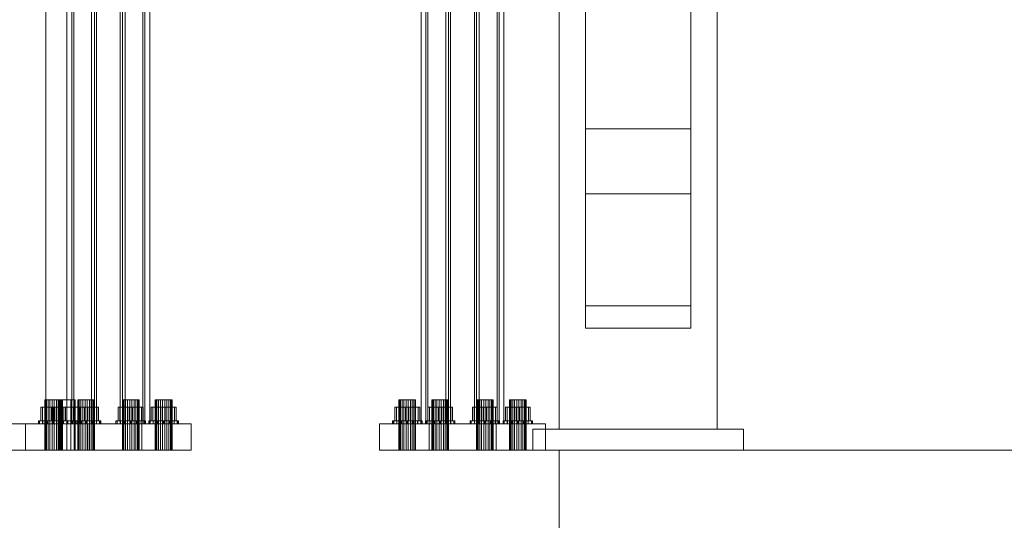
# Model space of a CAD drawing. Header units: millimetres. Extents: x -4738 to 65662, y -68080 to 6847.
# Tile 866 of 1056: x 23238 to 24172, y -67 to 409. Entities that reach past the tile are written whole.
import ezdxf

# ---------------------------------------------------------------- set-up
doc = ezdxf.new("R2010")
doc.units = ezdxf.units.MM
for name, color, linetype, lineweight in [('COTAS_O', 1, 'Continuous', 0), ('COTAS_P', 1, 'Continuous', 0), ('lateral_briquetadora', 7, 'Continuous', 0), ('lateral_C02', 7, 'Continuous', 0), ('lateral_C10', 7, 'Continuous', 0)]:
    doc.layers.add(name, color=color, linetype=linetype, lineweight=lineweight)
doc.dimstyles.new('R19_100', dxfattribs={"dimtxt": 250, "dimasz": 150, "dimexe": 150, "dimexo": 80, "dimgap": 100, "dimtad": 1, "dimtih": 1, "dimtoh": 1, "dimdsep": 46, "dimcen": 0.09, "dimadec": 0, "dimazin": 0, "dimtfac": 1, "dimtdec": 4, "dimtofl": 0, "dimtmove": 0, "dimatfit": 3, "dimfxl": 1, "dimtolj": 1, "dimtzin": 0, "dimarcsym": 0})

# ---------------------------------------------------------------- blocks, each defined once
blk = doc.blocks.new('DIM_R30_26')
at = {"layer": 'COTAS_O'}
for p, q in [((23750.07, 0), (23750.07, -900)), ((25950.07, 0), (25950.07, -900)), ((23750.07, -900), (23900.07, -855)), ((25950.07, -900), (25800.07, -855)), ((23750.07, -900), (25950.07, -900)), ((23750.07, -900), (23900.07, -945)), ((25950.07, -900), (25800.07, -945))]:
    blk.add_line(p, q, dxfattribs=at)
blk.add_text('2200 O', height=250, dxfattribs=at).set_placement((24850.07, -800))
blk = doc.blocks.new('DIM_R30_27')
at = {"layer": 'COTAS_O'}
for p, q in [((23750.07, 2330), (24450.07, 2330)), ((24450.07, 2330), (24405.07, 2180)), ((24450.07, 0), (24450.07, 2330)), ((24450.07, 2330), (24495.07, 2180)), ((24450.07, 0), (24405.07, 150)), ((24450.07, 0), (24495.07, 150)), ((23750.07, 0), (24450.07, 0))]:
    blk.add_line(p, q, dxfattribs=at)
blk.add_text('2330 O', height=250, rotation=90, dxfattribs=at).set_placement((24350.07, 1165))
blk = doc.blocks.new('DIM_R30_32')
at = {"layer": 'COTAS_P'}
for p, q in [((112.7, 0), (112.7, -2500)), ((65298.09, 0), (65298.09, -2500)), ((112.7, -2500), (262.7, -2455)), ((65298.09, -2500), (65148.09, -2455)), ((112.7, -2500), (65298.09, -2500)), ((112.7, -2500), (262.7, -2545)), ((65298.09, -2500), (65148.09, -2545))]:
    blk.add_line(p, q, dxfattribs=at)
blk.add_text('65185.39 P', height=250, dxfattribs=at).set_placement((32705.4, -2400))

msp = doc.modelspace()

# ---------------------------------------------------------------- linework, layer by layer
at = {"layer": 'lateral_briquetadora'}
for p, q in [((23750.067, 20), (23750.067, 1060)), ((23750.067, 20), (23750.067, 1050)), ((23775.067, 305.038), (23775.067, 1050)), ((23775.067, 1050), (23775.067, 243.475)), ((23875.067, 305.038), (23875.067, 1050)), ((23875.067, 1050), (23875.067, 243.475)), ((23900.067, 20), (23900.067, 1050)), ((23775.067, 137.184), (23775.067, 958.693)), ((23775.067, 958.693), (23775.067, 115.739)), ((23875.067, 137.184), (23875.067, 958.693)), ((23875.067, 958.693), (23875.067, 115.739)), ((23775.067, 137.184), (23775.067, 305.038)), ((23775.067, 305.038), (23875.067, 305.038)), ((23875.067, 137.184), (23875.067, 305.038)), ((23775.067, 115.739), (23775.067, 243.475)), ((23775.067, 243.475), (23875.067, 243.475)), ((23875.067, 115.739), (23875.067, 243.475)), ((23775.067, 137.184), (23875.067, 137.184)), ((23775.067, 115.739), (23875.067, 115.739)), ((23725.067, 0), (23725.067, 20)), ((23725.067, 20), (23925.067, 20)), ((23750.067, 20), (23900.067, 20)), ((23925.067, 0), (23925.067, 20)), ((23725.067, 0), (23925.067, 0))]:
    msp.add_line(p, q, dxfattribs=at)
at = {"layer": 'lateral_C02'}
for p, q in [((23262.756, 25), (23262.756, 2469.628)), ((23275.828, 48), (23274.756, 48)), ((23274.756, 0), (23274.756, 48)), ((23278.756, 48), (23275.828, 48)), ((23275.828, 0), (23275.828, 48)), ((23282.756, 48), (23278.756, 48)), ((23278.756, 0), (23278.756, 48)), ((23286.756, 48), (23282.756, 48)), ((23282.756, 0), (23282.756, 48)), ((23289.684, 48), (23286.756, 48)), ((23286.756, 0), (23286.756, 48)), ((23290.756, 48), (23289.684, 48)), ((23289.684, 0), (23289.684, 48)), ((23290.756, 48), (23290.756, 0)), ((23276.356, 40.8), (23269.956, 40.8)), ((23269.956, 28), (23269.956, 40.8)), ((23289.156, 40.8), (23276.356, 40.8)), ((23276.356, 28), (23276.356, 40.8)), ((23295.556, 40.8), (23289.156, 40.8)), ((23289.156, 28), (23289.156, 40.8)), ((23295.556, 40.8), (23295.556, 28)), ((23142.756, 25), (23302.756, 25)), ((23182.756, 25), (23262.756, 25)), ((23269.821, 28), (23268.756, 28)), ((23268.756, 25), (23268.756, 28)), ((23269.821, 25), (23268.756, 25)), ((23272.856, 28), (23269.821, 28)), ((23269.821, 25), (23269.821, 28)), ((23272.856, 25), (23269.821, 25)), ((23276.356, 28), (23269.956, 28)), ((23277.398, 28), (23272.856, 28)), ((23272.856, 25), (23272.856, 28)), ((23277.398, 25), (23272.856, 25)), ((23289.156, 28), (23276.356, 28)), ((23282.756, 28), (23277.398, 28)), ((23277.398, 25), (23277.398, 28)), ((23282.756, 25), (23277.398, 25)), ((23288.113, 28), (23282.756, 28)), ((23282.756, 25), (23282.756, 28)), ((23288.113, 25), (23282.756, 25)), ((23292.655, 28), (23288.113, 28)), ((23288.113, 25), (23288.113, 28)), ((23292.655, 25), (23288.113, 25)), ((23289.156, 28), (23295.556, 28)), ((23295.69, 28), (23292.655, 28)), ((23292.655, 25), (23292.655, 28)), ((23295.69, 25), (23292.655, 25)), ((23296.756, 28), (23295.69, 28)), ((23295.69, 25), (23295.69, 28)), ((23295.69, 25), (23296.756, 25)), ((23296.756, 28), (23296.756, 25)), ((23302.756, 0), (23302.756, 25)), ((23142.756, 0), (23302.756, 0)), ((23275.828, 0), (23274.756, 0)), ((23278.756, 0), (23275.828, 0)), ((23282.756, 0), (23278.756, 0)), ((23286.756, 0), (23282.756, 0)), ((23289.684, 0), (23286.756, 0)), ((23289.684, 0), (23290.756, 0))]:
    msp.add_line(p, q, dxfattribs=at)
at = {"layer": 'lateral_C10'}
for p, q in [((23282.91, 950.137), (23282.91, 25)), ((23287.513, 25), (23287.513, 950.137)), ((23289.466, 25), (23289.466, 950.137)), ((23306.355, 25), (23306.355, 950.137)), ((23309.004, 950.137), (23309.004, 25)), ((23310.958, 950.137), (23310.958, 25)), ((23333.537, 950.137), (23333.537, 25)), ((23335.491, 950.137), (23335.491, 25)), ((23338.14, 25), (23338.14, 950.137)), ((23355.029, 25), (23355.029, 950.137)), ((23356.982, 25), (23356.982, 950.137)), ((23361.585, 950.137), (23361.585, 25)), ((23618.954, 950.137), (23618.954, 25)), ((23623.557, 25), (23623.557, 950.137)), ((23625.511, 25), (23625.511, 950.137)), ((23642.399, 25), (23642.399, 950.137)), ((23645.048, 950.137), (23645.048, 25)), ((23647.002, 950.137), (23647.002, 25)), ((23669.582, 950.137), (23669.582, 25)), ((23671.535, 950.137), (23671.535, 25)), ((23674.184, 25), (23674.184, 950.137)), ((23691.073, 25), (23691.073, 950.137)), ((23693.027, 25), (23693.027, 950.137)), ((23697.629, 950.137), (23697.629, 25)), ((23262.434, 48), (23261.857, 48)), ((23261.857, 48), (23263.409, 48)), ((23261.857, 0), (23261.857, 48)), ((23264.983, 48), (23262.434, 48)), ((23262.434, 48), (23262.434, 0)), ((23263.409, 48), (23266.672, 48)), ((23263.409, 0), (23263.409, 48)), ((23268.823, 48), (23264.983, 48)), ((23264.983, 0), (23264.983, 48)), ((23266.672, 48), (23270.772, 48)), ((23266.672, 0), (23266.672, 48)), ((23272.924, 48), (23268.823, 48)), ((23268.823, 0), (23268.823, 48)), ((23270.772, 48), (23274.612, 48)), ((23270.772, 0), (23270.772, 48)), ((23276.187, 48), (23272.924, 48)), ((23272.924, 0), (23272.924, 48)), ((23274.612, 48), (23277.162, 48)), ((23274.612, 0), (23274.612, 48)), ((23277.738, 48), (23276.187, 48)), ((23276.187, 0), (23276.187, 48)), ((23277.162, 48), (23277.738, 48)), ((23277.162, 0), (23277.162, 48)), ((23277.738, 0), (23277.738, 48)), ((23293.694, 48), (23293.117, 48)), ((23293.117, 48), (23294.668, 48)), ((23293.117, 0), (23293.117, 48)), ((23296.243, 48), (23293.694, 48)), ((23293.694, 48), (23293.694, 0)), ((23294.668, 48), (23297.932, 48)), ((23294.668, 0), (23294.668, 48)), ((23300.083, 48), (23296.243, 48)), ((23296.243, 0), (23296.243, 48)), ((23297.932, 48), (23302.032, 48)), ((23297.932, 0), (23297.932, 48)), ((23304.184, 48), (23300.083, 48)), ((23300.083, 0), (23300.083, 48)), ((23302.032, 48), (23305.872, 48)), ((23302.032, 0), (23302.032, 48)), ((23307.447, 48), (23304.184, 48)), ((23304.184, 0), (23304.184, 48)), ((23305.872, 48), (23308.422, 48)), ((23305.872, 0), (23305.872, 48)), ((23308.998, 48), (23307.447, 48)), ((23307.447, 0), (23307.447, 48)), ((23308.422, 48), (23308.998, 48)), ((23308.422, 0), (23308.422, 48)), ((23308.998, 0), (23308.998, 48)), ((23336.073, 48), (23335.497, 48)), ((23335.497, 48), (23337.048, 48)), ((23335.497, 0), (23335.497, 48)), ((23338.623, 48), (23336.073, 48)), ((23336.073, 48), (23336.073, 0)), ((23337.048, 48), (23340.311, 48)), ((23337.048, 0), (23337.048, 48)), ((23342.463, 48), (23338.623, 48)), ((23338.623, 0), (23338.623, 48)), ((23340.311, 48), (23344.412, 48)), ((23340.311, 0), (23340.311, 48)), ((23346.563, 48), (23342.463, 48)), ((23342.463, 0), (23342.463, 48)), ((23344.412, 48), (23348.252, 48)), ((23344.412, 0), (23344.412, 48)), ((23349.827, 48), (23346.563, 48)), ((23346.563, 0), (23346.563, 48)), ((23348.252, 48), (23350.801, 48)), ((23348.252, 0), (23348.252, 48)), ((23351.378, 48), (23349.827, 48)), ((23349.827, 0), (23349.827, 48)), ((23350.801, 48), (23351.378, 48)), ((23350.801, 0), (23350.801, 48)), ((23351.378, 0), (23351.378, 48)), ((23367.333, 48), (23366.757, 48)), ((23366.757, 48), (23368.308, 48)), ((23366.757, 0), (23366.757, 48)), ((23369.883, 48), (23367.333, 48)), ((23367.333, 48), (23367.333, 0)), ((23368.308, 48), (23371.571, 48)), ((23368.308, 0), (23368.308, 48)), ((23373.723, 48), (23369.883, 48)), ((23369.883, 0), (23369.883, 48)), ((23371.571, 48), (23375.672, 48)), ((23371.571, 0), (23371.571, 48)), ((23377.823, 48), (23373.723, 48)), ((23373.723, 0), (23373.723, 48)), ((23375.672, 48), (23379.512, 48)), ((23375.672, 0), (23375.672, 48)), ((23381.087, 48), (23377.823, 48)), ((23377.823, 0), (23377.823, 48)), ((23379.512, 48), (23382.061, 48)), ((23379.512, 0), (23379.512, 48)), ((23382.638, 48), (23381.087, 48)), ((23381.087, 0), (23381.087, 48)), ((23382.061, 48), (23382.638, 48)), ((23382.061, 0), (23382.061, 48)), ((23382.638, 0), (23382.638, 48)), ((23598.478, 48), (23597.902, 48)), ((23597.902, 48), (23599.453, 48)), ((23597.902, 0), (23597.902, 48)), ((23601.027, 48), (23598.478, 48)), ((23598.478, 48), (23598.478, 0)), ((23599.453, 48), (23602.716, 48)), ((23599.453, 0), (23599.453, 48)), ((23604.867, 48), (23601.027, 48)), ((23601.027, 0), (23601.027, 48)), ((23602.716, 48), (23606.817, 48)), ((23602.716, 0), (23602.716, 48)), ((23608.968, 48), (23604.867, 48)), ((23604.867, 0), (23604.867, 48)), ((23606.817, 48), (23610.656, 48)), ((23606.817, 0), (23606.817, 48)), ((23612.231, 48), (23608.968, 48)), ((23608.968, 0), (23608.968, 48)), ((23610.656, 48), (23613.206, 48)), ((23610.656, 0), (23610.656, 48)), ((23613.782, 48), (23612.231, 48)), ((23612.231, 0), (23612.231, 48)), ((23613.206, 48), (23613.782, 48)), ((23613.206, 0), (23613.206, 48)), ((23613.782, 0), (23613.782, 48)), ((23629.738, 48), (23629.161, 48)), ((23629.161, 48), (23630.713, 48)), ((23629.161, 0), (23629.161, 48)), ((23632.287, 48), (23629.738, 48)), ((23629.738, 48), (23629.738, 0)), ((23630.713, 48), (23633.976, 48)), ((23630.713, 0), (23630.713, 48)), ((23636.127, 48), (23632.287, 48)), ((23632.287, 0), (23632.287, 48)), ((23633.976, 48), (23638.077, 48)), ((23633.976, 0), (23633.976, 48)), ((23640.228, 48), (23636.127, 48)), ((23636.127, 0), (23636.127, 48)), ((23638.077, 48), (23641.916, 48)), ((23638.077, 0), (23638.077, 48)), ((23643.491, 48), (23640.228, 48)), ((23640.228, 0), (23640.228, 48)), ((23641.916, 48), (23644.466, 48)), ((23641.916, 0), (23641.916, 48)), ((23645.042, 48), (23643.491, 48)), ((23643.491, 0), (23643.491, 48)), ((23644.466, 48), (23645.042, 48)), ((23644.466, 0), (23644.466, 48)), ((23645.042, 0), (23645.042, 48)), ((23672.118, 48), (23671.541, 48)), ((23671.541, 48), (23673.092, 48)), ((23671.541, 0), (23671.541, 48)), ((23674.667, 48), (23672.118, 48)), ((23672.118, 48), (23672.118, 0)), ((23673.092, 48), (23676.356, 48)), ((23673.092, 0), (23673.092, 48)), ((23678.507, 48), (23674.667, 48)), ((23674.667, 0), (23674.667, 48)), ((23676.356, 48), (23680.456, 48)), ((23676.356, 0), (23676.356, 48)), ((23682.608, 48), (23678.507, 48)), ((23678.507, 0), (23678.507, 48)), ((23680.456, 48), (23684.296, 48)), ((23680.456, 0), (23680.456, 48)), ((23685.871, 48), (23682.608, 48)), ((23682.608, 0), (23682.608, 48)), ((23684.296, 48), (23686.846, 48)), ((23684.296, 0), (23684.296, 48)), ((23687.422, 48), (23685.871, 48)), ((23685.871, 0), (23685.871, 48)), ((23686.846, 48), (23687.422, 48)), ((23686.846, 0), (23686.846, 48)), ((23687.422, 0), (23687.422, 48)), ((23703.378, 48), (23702.801, 48)), ((23702.801, 48), (23704.352, 48)), ((23702.801, 0), (23702.801, 48)), ((23705.927, 48), (23703.378, 48)), ((23703.378, 48), (23703.378, 0)), ((23704.352, 48), (23707.616, 48)), ((23704.352, 0), (23704.352, 48)), ((23709.767, 48), (23705.927, 48)), ((23705.927, 0), (23705.927, 48)), ((23707.616, 48), (23711.716, 48)), ((23707.616, 0), (23707.616, 48)), ((23713.868, 48), (23709.767, 48)), ((23709.767, 0), (23709.767, 48)), ((23711.716, 48), (23715.556, 48)), ((23711.716, 0), (23711.716, 48)), ((23717.131, 48), (23713.868, 48)), ((23713.868, 0), (23713.868, 48)), ((23715.556, 48), (23718.106, 48)), ((23715.556, 0), (23715.556, 48)), ((23718.682, 48), (23717.131, 48)), ((23717.131, 0), (23717.131, 48)), ((23718.106, 48), (23718.682, 48)), ((23718.106, 0), (23718.106, 48)), ((23718.682, 0), (23718.682, 48)), ((23258.015, 40.8), (23259.575, 40.8)), ((23268.238, 40.8), (23258.015, 40.8)), ((23258.015, 40.8), (23258.015, 28)), ((23259.575, 40.8), (23271.357, 40.8)), ((23259.575, 28), (23259.575, 40.8)), ((23280.02, 40.8), (23268.238, 40.8)), ((23268.238, 28), (23268.238, 40.8)), ((23271.357, 40.8), (23281.58, 40.8)), ((23271.357, 28), (23271.357, 40.8)), ((23281.58, 40.8), (23280.02, 40.8)), ((23280.02, 28), (23280.02, 40.8)), ((23281.58, 28), (23281.58, 40.8)), ((23289.275, 40.8), (23290.835, 40.8)), ((23299.498, 40.8), (23289.275, 40.8)), ((23289.275, 40.8), (23289.275, 28)), ((23290.835, 40.8), (23302.617, 40.8)), ((23290.835, 28), (23290.835, 40.8)), ((23311.28, 40.8), (23299.498, 40.8)), ((23299.498, 28), (23299.498, 40.8)), ((23302.617, 40.8), (23312.84, 40.8)), ((23302.617, 28), (23302.617, 40.8)), ((23312.84, 40.8), (23311.28, 40.8)), ((23311.28, 28), (23311.28, 40.8)), ((23312.84, 28), (23312.84, 40.8)), ((23331.655, 40.8), (23333.215, 40.8)), ((23341.878, 40.8), (23331.655, 40.8)), ((23331.655, 40.8), (23331.655, 28)), ((23333.215, 40.8), (23344.997, 40.8)), ((23333.215, 28), (23333.215, 40.8)), ((23353.66, 40.8), (23341.878, 40.8)), ((23341.878, 28), (23341.878, 40.8)), ((23344.997, 40.8), (23355.22, 40.8)), ((23344.997, 28), (23344.997, 40.8)), ((23355.22, 40.8), (23353.66, 40.8)), ((23353.66, 28), (23353.66, 40.8)), ((23355.22, 28), (23355.22, 40.8)), ((23362.915, 40.8), (23364.475, 40.8)), ((23373.138, 40.8), (23362.915, 40.8)), ((23362.915, 40.8), (23362.915, 28)), ((23364.475, 40.8), (23376.257, 40.8)), ((23364.475, 28), (23364.475, 40.8)), ((23384.92, 40.8), (23373.138, 40.8)), ((23373.138, 28), (23373.138, 40.8)), ((23376.257, 40.8), (23386.48, 40.8)), ((23376.257, 28), (23376.257, 40.8)), ((23386.48, 40.8), (23384.92, 40.8)), ((23384.92, 28), (23384.92, 40.8)), ((23386.48, 28), (23386.48, 40.8)), ((23594.06, 40.8), (23595.619, 40.8)), ((23604.282, 40.8), (23594.06, 40.8)), ((23594.06, 40.8), (23594.06, 28)), ((23595.619, 40.8), (23607.402, 40.8)), ((23595.619, 28), (23595.619, 40.8)), ((23616.065, 40.8), (23604.282, 40.8)), ((23604.282, 28), (23604.282, 40.8)), ((23607.402, 40.8), (23617.624, 40.8)), ((23607.402, 28), (23607.402, 40.8)), ((23617.624, 40.8), (23616.065, 40.8)), ((23616.065, 28), (23616.065, 40.8)), ((23617.624, 28), (23617.624, 40.8)), ((23625.319, 40.8), (23626.879, 40.8)), ((23635.542, 40.8), (23625.319, 40.8)), ((23625.319, 40.8), (23625.319, 28)), ((23626.879, 40.8), (23638.661, 40.8)), ((23626.879, 28), (23626.879, 40.8)), ((23647.325, 40.8), (23635.542, 40.8)), ((23635.542, 28), (23635.542, 40.8)), ((23638.661, 40.8), (23648.884, 40.8)), ((23638.661, 28), (23638.661, 40.8)), ((23648.884, 40.8), (23647.325, 40.8)), ((23647.325, 28), (23647.325, 40.8)), ((23648.884, 28), (23648.884, 40.8)), ((23667.699, 40.8), (23669.259, 40.8)), ((23677.922, 40.8), (23667.699, 40.8)), ((23667.699, 40.8), (23667.699, 28)), ((23669.259, 40.8), (23681.041, 40.8)), ((23669.259, 28), (23669.259, 40.8)), ((23689.704, 40.8), (23677.922, 40.8)), ((23677.922, 28), (23677.922, 40.8)), ((23681.041, 40.8), (23691.264, 40.8)), ((23681.041, 28), (23681.041, 40.8)), ((23691.264, 40.8), (23689.704, 40.8)), ((23689.704, 28), (23689.704, 40.8)), ((23691.264, 28), (23691.264, 40.8)), ((23698.959, 40.8), (23700.519, 40.8)), ((23709.182, 40.8), (23698.959, 40.8)), ((23698.959, 40.8), (23698.959, 28)), ((23700.519, 40.8), (23712.301, 40.8)), ((23700.519, 28), (23700.519, 40.8)), ((23720.964, 40.8), (23709.182, 40.8)), ((23709.182, 28), (23709.182, 40.8)), ((23712.301, 40.8), (23722.524, 40.8)), ((23712.301, 28), (23712.301, 40.8)), ((23722.524, 40.8), (23720.964, 40.8)), ((23720.964, 28), (23720.964, 40.8)), ((23722.524, 28), (23722.524, 40.8)), ((23290.463, 25), (23243.573, 25)), ((23243.573, 25), (23354.032, 25)), ((23243.573, 25), (23243.573, 0)), ((23256.911, 28), (23255.798, 28)), ((23255.798, 28), (23256.817, 28)), ((23255.798, 25), (23255.798, 28)), ((23256.817, 25), (23255.798, 25)), ((23255.798, 25), (23256.911, 25)), ((23256.817, 28), (23259.812, 28)), ((23256.817, 25), (23256.817, 28)), ((23259.812, 25), (23256.817, 25)), ((23259.985, 28), (23256.911, 28)), ((23256.911, 28), (23256.911, 25)), ((23256.911, 25), (23259.985, 25)), ((23259.575, 28), (23258.015, 28)), ((23258.015, 28), (23268.238, 28)), ((23271.357, 28), (23259.575, 28)), ((23259.812, 28), (23264.327, 28)), ((23259.812, 25), (23259.812, 28)), ((23264.327, 25), (23259.812, 25)), ((23264.553, 28), (23259.985, 28)), ((23259.985, 25), (23259.985, 28)), ((23259.985, 25), (23264.553, 25)), ((23264.327, 28), (23269.675, 28)), ((23264.327, 25), (23264.327, 28)), ((23269.675, 25), (23264.327, 25)), ((23269.92, 28), (23264.553, 28)), ((23264.553, 25), (23264.553, 28)), ((23264.553, 25), (23269.92, 25)), ((23268.238, 28), (23280.02, 28)), ((23269.675, 28), (23275.042, 28)), ((23269.675, 25), (23269.675, 28)), ((23275.042, 25), (23269.675, 25)), ((23275.268, 28), (23269.92, 28)), ((23269.92, 25), (23269.92, 28)), ((23269.92, 25), (23275.268, 25)), ((23281.58, 28), (23271.357, 28)), ((23275.042, 28), (23279.61, 28)), ((23275.042, 25), (23275.042, 28)), ((23279.61, 25), (23275.042, 25)), ((23279.783, 28), (23275.268, 28)), ((23275.268, 25), (23275.268, 28)), ((23275.268, 25), (23279.783, 25)), ((23279.61, 28), (23282.685, 28)), ((23279.61, 25), (23279.61, 28)), ((23282.685, 25), (23279.61, 25)), ((23282.778, 28), (23279.783, 28)), ((23279.783, 25), (23279.783, 28)), ((23279.783, 25), (23282.778, 25)), ((23280.02, 28), (23281.58, 28)), ((23282.685, 28), (23283.797, 28)), ((23282.685, 25), (23282.685, 28)), ((23283.797, 25), (23282.685, 25)), ((23283.797, 28), (23282.778, 28)), ((23282.778, 25), (23282.778, 28)), ((23282.778, 25), (23283.797, 25)), ((23287.513, 25), (23282.91, 25)), ((23282.91, 25), (23306.355, 25)), ((23283.797, 25), (23283.797, 28)), ((23288.171, 28), (23287.058, 28)), ((23287.058, 28), (23288.077, 28)), ((23287.058, 25), (23287.058, 28)), ((23288.077, 25), (23287.058, 25)), ((23287.058, 25), (23288.171, 25)), ((23310.958, 25), (23287.513, 25)), ((23333.537, 25), (23287.513, 25)), ((23287.513, 25), (23289.466, 25)), ((23288.077, 28), (23291.072, 28)), ((23288.077, 25), (23288.077, 28)), ((23291.072, 25), (23288.077, 25)), ((23291.245, 28), (23288.171, 28)), ((23288.171, 28), (23288.171, 25)), ((23288.171, 25), (23291.245, 25)), ((23290.835, 28), (23289.275, 28)), ((23289.275, 28), (23299.498, 28)), ((23289.466, 25), (23335.491, 25)), ((23400.922, 25), (23290.463, 25)), ((23290.463, 0), (23290.463, 25)), ((23302.617, 28), (23290.835, 28)), ((23291.072, 28), (23295.587, 28)), ((23291.072, 25), (23291.072, 28)), ((23295.587, 25), (23291.072, 25)), ((23295.813, 28), (23291.245, 28)), ((23291.245, 25), (23291.245, 28)), ((23291.245, 25), (23295.813, 25)), ((23295.587, 28), (23300.935, 28)), ((23295.587, 25), (23295.587, 28)), ((23300.935, 25), (23295.587, 25)), ((23301.18, 28), (23295.813, 28)), ((23295.813, 25), (23295.813, 28)), ((23295.813, 25), (23301.18, 25)), ((23299.498, 28), (23311.28, 28)), ((23300.935, 28), (23306.302, 28)), ((23300.935, 25), (23300.935, 28)), ((23306.302, 25), (23300.935, 25)), ((23306.528, 28), (23301.18, 28)), ((23301.18, 25), (23301.18, 28)), ((23301.18, 25), (23306.528, 25)), ((23312.84, 28), (23302.617, 28)), ((23306.302, 28), (23310.87, 28)), ((23306.302, 25), (23306.302, 28)), ((23310.87, 25), (23306.302, 25)), ((23306.355, 25), (23310.958, 25)), ((23311.043, 28), (23306.528, 28)), ((23306.528, 25), (23306.528, 28)), ((23306.528, 25), (23311.043, 25)), ((23355.029, 25), (23309.004, 25)), ((23309.004, 25), (23310.958, 25)), ((23310.87, 28), (23313.945, 28)), ((23310.87, 25), (23310.87, 28)), ((23313.945, 25), (23310.87, 25)), ((23310.958, 25), (23356.982, 25)), ((23314.038, 28), (23311.043, 28)), ((23311.043, 25), (23311.043, 28)), ((23311.043, 25), (23314.038, 25)), ((23311.28, 28), (23312.84, 28)), ((23313.945, 28), (23315.057, 28)), ((23313.945, 25), (23313.945, 28)), ((23315.057, 25), (23313.945, 25)), ((23315.057, 28), (23314.038, 28)), ((23314.038, 25), (23314.038, 28)), ((23314.038, 25), (23315.057, 25)), ((23315.057, 25), (23315.057, 28)), ((23330.55, 28), (23329.438, 28)), ((23329.438, 28), (23330.457, 28)), ((23329.438, 25), (23329.438, 28)), ((23330.457, 25), (23329.438, 25)), ((23329.438, 25), (23330.55, 25)), ((23330.457, 28), (23333.452, 28)), ((23330.457, 25), (23330.457, 28)), ((23333.452, 25), (23330.457, 25)), ((23333.625, 28), (23330.55, 28)), ((23330.55, 28), (23330.55, 25)), ((23330.55, 25), (23333.625, 25)), ((23333.215, 28), (23331.655, 28)), ((23331.655, 28), (23341.878, 28)), ((23344.997, 28), (23333.215, 28)), ((23333.452, 28), (23337.967, 28)), ((23333.452, 25), (23333.452, 28)), ((23337.967, 25), (23333.452, 25)), ((23338.14, 25), (23333.537, 25)), ((23333.537, 25), (23356.982, 25)), ((23335.491, 25), (23333.537, 25)), ((23338.193, 28), (23333.625, 28)), ((23333.625, 25), (23333.625, 28)), ((23333.625, 25), (23338.193, 25)), ((23337.967, 28), (23343.315, 28)), ((23337.967, 25), (23337.967, 28)), ((23343.315, 25), (23337.967, 25)), ((23361.585, 25), (23338.14, 25)), ((23343.56, 28), (23338.193, 28)), ((23338.193, 25), (23338.193, 28)), ((23338.193, 25), (23343.56, 25)), ((23341.878, 28), (23353.66, 28)), ((23343.315, 28), (23348.682, 28)), ((23343.315, 25), (23343.315, 28)), ((23348.682, 25), (23343.315, 25)), ((23348.908, 28), (23343.56, 28)), ((23343.56, 25), (23343.56, 28)), ((23343.56, 25), (23348.908, 25)), ((23355.22, 28), (23344.997, 28)), ((23348.682, 28), (23353.25, 28)), ((23348.682, 25), (23348.682, 28)), ((23353.25, 25), (23348.682, 25)), ((23353.423, 28), (23348.908, 28)), ((23348.908, 25), (23348.908, 28)), ((23348.908, 25), (23353.423, 25)), ((23353.25, 28), (23356.324, 28)), ((23353.25, 25), (23353.25, 28)), ((23356.324, 25), (23353.25, 25)), ((23356.418, 28), (23353.423, 28)), ((23353.423, 25), (23353.423, 28)), ((23353.423, 25), (23356.418, 25)), ((23353.66, 28), (23355.22, 28)), ((23354.032, 25), (23400.922, 25)), ((23354.032, 0), (23354.032, 25)), ((23356.982, 25), (23355.029, 25)), ((23356.324, 28), (23357.437, 28)), ((23356.324, 25), (23356.324, 28)), ((23357.437, 25), (23356.324, 25)), ((23357.437, 28), (23356.418, 28)), ((23356.418, 25), (23356.418, 28)), ((23356.418, 25), (23357.437, 25)), ((23356.982, 25), (23361.585, 25)), ((23357.437, 25), (23357.437, 28)), ((23361.81, 28), (23360.698, 28)), ((23360.698, 28), (23361.717, 28)), ((23360.698, 25), (23360.698, 28)), ((23361.717, 25), (23360.698, 25)), ((23360.698, 25), (23361.81, 25)), ((23361.717, 28), (23364.712, 28)), ((23361.717, 25), (23361.717, 28)), ((23364.712, 25), (23361.717, 25)), ((23364.885, 28), (23361.81, 28)), ((23361.81, 28), (23361.81, 25)), ((23361.81, 25), (23364.885, 25)), ((23364.475, 28), (23362.915, 28)), ((23362.915, 28), (23373.138, 28)), ((23376.257, 28), (23364.475, 28)), ((23364.712, 28), (23369.227, 28)), ((23364.712, 25), (23364.712, 28)), ((23369.227, 25), (23364.712, 25)), ((23369.453, 28), (23364.885, 28)), ((23364.885, 25), (23364.885, 28)), ((23364.885, 25), (23369.453, 25)), ((23369.227, 28), (23374.575, 28)), ((23369.227, 25), (23369.227, 28)), ((23374.575, 25), (23369.227, 25)), ((23374.82, 28), (23369.453, 28)), ((23369.453, 25), (23369.453, 28)), ((23369.453, 25), (23374.82, 25)), ((23373.138, 28), (23384.92, 28)), ((23374.575, 28), (23379.942, 28)), ((23374.575, 25), (23374.575, 28)), ((23379.942, 25), (23374.575, 25)), ((23380.168, 28), (23374.82, 28)), ((23374.82, 25), (23374.82, 28)), ((23374.82, 25), (23380.168, 25)), ((23386.48, 28), (23376.257, 28)), ((23379.942, 28), (23384.51, 28)), ((23379.942, 25), (23379.942, 28)), ((23384.51, 25), (23379.942, 25)), ((23384.683, 28), (23380.168, 28)), ((23380.168, 25), (23380.168, 28)), ((23380.168, 25), (23384.683, 25)), ((23384.51, 28), (23387.584, 28)), ((23384.51, 25), (23384.51, 28)), ((23387.584, 25), (23384.51, 25)), ((23387.678, 28), (23384.683, 28)), ((23384.683, 25), (23384.683, 28)), ((23384.683, 25), (23387.678, 25)), ((23384.92, 28), (23386.48, 28)), ((23387.584, 28), (23388.697, 28)), ((23387.584, 25), (23387.584, 28)), ((23388.697, 25), (23387.584, 25)), ((23388.697, 28), (23387.678, 28)), ((23387.678, 25), (23387.678, 28)), ((23387.678, 25), (23388.697, 25)), ((23388.697, 25), (23388.697, 28)), ((23400.922, 25), (23400.922, 0)), ((23626.507, 25), (23579.617, 25)), ((23579.617, 25), (23690.077, 25)), ((23579.617, 25), (23579.617, 0)), ((23592.955, 28), (23591.842, 28)), ((23591.842, 28), (23592.861, 28)), ((23591.842, 25), (23591.842, 28)), ((23592.861, 25), (23591.842, 25)), ((23591.842, 25), (23592.955, 25)), ((23592.861, 28), (23595.856, 28)), ((23592.861, 25), (23592.861, 28)), ((23595.856, 25), (23592.861, 25)), ((23596.029, 28), (23592.955, 28)), ((23592.955, 28), (23592.955, 25)), ((23592.955, 25), (23596.029, 25)), ((23595.619, 28), (23594.06, 28)), ((23594.06, 28), (23604.282, 28)), ((23607.402, 28), (23595.619, 28)), ((23595.856, 28), (23600.371, 28)), ((23595.856, 25), (23595.856, 28)), ((23600.371, 25), (23595.856, 25)), ((23600.598, 28), (23596.029, 28)), ((23596.029, 25), (23596.029, 28)), ((23596.029, 25), (23600.598, 25)), ((23600.371, 28), (23605.719, 28)), ((23600.371, 25), (23600.371, 28)), ((23605.719, 25), (23600.371, 25)), ((23605.964, 28), (23600.598, 28)), ((23600.598, 25), (23600.598, 28)), ((23600.598, 25), (23605.964, 25)), ((23604.282, 28), (23616.065, 28)), ((23605.719, 28), (23611.086, 28)), ((23605.719, 25), (23605.719, 28)), ((23611.086, 25), (23605.719, 25)), ((23611.312, 28), (23605.964, 28)), ((23605.964, 25), (23605.964, 28)), ((23605.964, 25), (23611.312, 25)), ((23617.624, 28), (23607.402, 28)), ((23611.086, 28), (23615.654, 28)), ((23611.086, 25), (23611.086, 28)), ((23615.654, 25), (23611.086, 25)), ((23615.828, 28), (23611.312, 28)), ((23611.312, 25), (23611.312, 28)), ((23611.312, 25), (23615.828, 25)), ((23615.654, 28), (23618.729, 28)), ((23615.654, 25), (23615.654, 28)), ((23618.729, 25), (23615.654, 25)), ((23618.823, 28), (23615.828, 28)), ((23615.828, 25), (23615.828, 28)), ((23615.828, 25), (23618.823, 25)), ((23616.065, 28), (23617.624, 28)), ((23618.729, 28), (23619.841, 28)), ((23618.729, 25), (23618.729, 28)), ((23619.841, 25), (23618.729, 25)), ((23619.841, 28), (23618.823, 28)), ((23618.823, 25), (23618.823, 28)), ((23618.823, 25), (23619.841, 25)), ((23623.557, 25), (23618.954, 25)), ((23618.954, 25), (23642.399, 25)), ((23619.841, 25), (23619.841, 28)), ((23624.215, 28), (23623.102, 28)), ((23623.102, 28), (23624.121, 28)), ((23623.102, 25), (23623.102, 28)), ((23624.121, 25), (23623.102, 25)), ((23623.102, 25), (23624.215, 25)), ((23647.002, 25), (23623.557, 25)), ((23669.582, 25), (23623.557, 25)), ((23623.557, 25), (23625.511, 25)), ((23624.121, 28), (23627.116, 28)), ((23624.121, 25), (23624.121, 28)), ((23627.116, 25), (23624.121, 25)), ((23627.289, 28), (23624.215, 28)), ((23624.215, 28), (23624.215, 25)), ((23624.215, 25), (23627.289, 25)), ((23626.879, 28), (23625.319, 28)), ((23625.319, 28), (23635.542, 28)), ((23625.511, 25), (23671.535, 25)), ((23736.967, 25), (23626.507, 25)), ((23626.507, 0), (23626.507, 25)), ((23638.661, 28), (23626.879, 28)), ((23627.116, 28), (23631.631, 28)), ((23627.116, 25), (23627.116, 28)), ((23631.631, 25), (23627.116, 25)), ((23631.858, 28), (23627.289, 28)), ((23627.289, 25), (23627.289, 28)), ((23627.289, 25), (23631.858, 25)), ((23631.631, 28), (23636.979, 28)), ((23631.631, 25), (23631.631, 28)), ((23636.979, 25), (23631.631, 25)), ((23637.224, 28), (23631.858, 28)), ((23631.858, 25), (23631.858, 28)), ((23631.858, 25), (23637.224, 25)), ((23635.542, 28), (23647.325, 28)), ((23636.979, 28), (23642.346, 28)), ((23636.979, 25), (23636.979, 28)), ((23642.346, 25), (23636.979, 25)), ((23642.572, 28), (23637.224, 28)), ((23637.224, 25), (23637.224, 28)), ((23637.224, 25), (23642.572, 25)), ((23648.884, 28), (23638.661, 28)), ((23642.346, 28), (23646.914, 28)), ((23642.346, 25), (23642.346, 28)), ((23646.914, 25), (23642.346, 25)), ((23642.399, 25), (23647.002, 25)), ((23647.088, 28), (23642.572, 28)), ((23642.572, 25), (23642.572, 28)), ((23642.572, 25), (23647.088, 25)), ((23691.073, 25), (23645.048, 25)), ((23645.048, 25), (23647.002, 25)), ((23646.914, 28), (23649.989, 28)), ((23646.914, 25), (23646.914, 28)), ((23649.989, 25), (23646.914, 25)), ((23647.002, 25), (23693.027, 25)), ((23650.082, 28), (23647.088, 28)), ((23647.088, 25), (23647.088, 28)), ((23647.088, 25), (23650.082, 25)), ((23647.325, 28), (23648.884, 28)), ((23649.989, 28), (23651.101, 28)), ((23649.989, 25), (23649.989, 28)), ((23651.101, 25), (23649.989, 25)), ((23651.101, 28), (23650.082, 28)), ((23650.082, 25), (23650.082, 28)), ((23650.082, 25), (23651.101, 25)), ((23651.101, 25), (23651.101, 28)), ((23666.595, 28), (23665.482, 28)), ((23665.482, 28), (23666.501, 28)), ((23665.482, 25), (23665.482, 28)), ((23666.501, 25), (23665.482, 25)), ((23665.482, 25), (23666.595, 25)), ((23666.501, 28), (23669.496, 28)), ((23666.501, 25), (23666.501, 28)), ((23669.496, 25), (23666.501, 25)), ((23669.669, 28), (23666.595, 28)), ((23666.595, 28), (23666.595, 25)), ((23666.595, 25), (23669.669, 25)), ((23669.259, 28), (23667.699, 28)), ((23667.699, 28), (23677.922, 28)), ((23681.041, 28), (23669.259, 28)), ((23669.496, 28), (23674.011, 28)), ((23669.496, 25), (23669.496, 28)), ((23674.011, 25), (23669.496, 25)), ((23674.184, 25), (23669.582, 25)), ((23669.582, 25), (23693.027, 25)), ((23671.535, 25), (23669.582, 25)), ((23674.237, 28), (23669.669, 28)), ((23669.669, 25), (23669.669, 28)), ((23669.669, 25), (23674.237, 25)), ((23674.011, 28), (23679.359, 28)), ((23674.011, 25), (23674.011, 28)), ((23679.359, 25), (23674.011, 25)), ((23697.629, 25), (23674.184, 25)), ((23679.604, 28), (23674.237, 28)), ((23674.237, 25), (23674.237, 28)), ((23674.237, 25), (23679.604, 25)), ((23677.922, 28), (23689.704, 28)), ((23679.359, 28), (23684.726, 28)), ((23679.359, 25), (23679.359, 28)), ((23684.726, 25), (23679.359, 25)), ((23684.952, 28), (23679.604, 28)), ((23679.604, 25), (23679.604, 28)), ((23679.604, 25), (23684.952, 25)), ((23691.264, 28), (23681.041, 28)), ((23684.726, 28), (23689.294, 28)), ((23684.726, 25), (23684.726, 28)), ((23689.294, 25), (23684.726, 25)), ((23689.467, 28), (23684.952, 28)), ((23684.952, 25), (23684.952, 28)), ((23684.952, 25), (23689.467, 25)), ((23689.294, 28), (23692.369, 28)), ((23689.294, 25), (23689.294, 28)), ((23692.369, 25), (23689.294, 25)), ((23692.462, 28), (23689.467, 28)), ((23689.467, 25), (23689.467, 28)), ((23689.467, 25), (23692.462, 25)), ((23689.704, 28), (23691.264, 28)), ((23690.077, 25), (23736.967, 25)), ((23690.077, 0), (23690.077, 25)), ((23693.027, 25), (23691.073, 25)), ((23692.369, 28), (23693.481, 28)), ((23692.369, 25), (23692.369, 28)), ((23693.481, 25), (23692.369, 25)), ((23693.481, 28), (23692.462, 28)), ((23692.462, 25), (23692.462, 28)), ((23692.462, 25), (23693.481, 25)), ((23693.027, 25), (23697.629, 25)), ((23693.481, 25), (23693.481, 28)), ((23697.855, 28), (23696.742, 28)), ((23696.742, 28), (23697.761, 28)), ((23696.742, 25), (23696.742, 28)), ((23697.761, 25), (23696.742, 25)), ((23696.742, 25), (23697.855, 25)), ((23697.761, 28), (23700.756, 28)), ((23697.761, 25), (23697.761, 28)), ((23700.756, 25), (23697.761, 25)), ((23700.929, 28), (23697.855, 28)), ((23697.855, 28), (23697.855, 25)), ((23697.855, 25), (23700.929, 25)), ((23700.519, 28), (23698.959, 28)), ((23698.959, 28), (23709.182, 28)), ((23712.301, 28), (23700.519, 28)), ((23700.756, 28), (23705.271, 28)), ((23700.756, 25), (23700.756, 28)), ((23705.271, 25), (23700.756, 25)), ((23705.497, 28), (23700.929, 28)), ((23700.929, 25), (23700.929, 28)), ((23700.929, 25), (23705.497, 25)), ((23705.271, 28), (23710.619, 28)), ((23705.271, 25), (23705.271, 28)), ((23710.619, 25), (23705.271, 25)), ((23710.864, 28), (23705.497, 28)), ((23705.497, 25), (23705.497, 28)), ((23705.497, 25), (23710.864, 25)), ((23709.182, 28), (23720.964, 28)), ((23710.619, 28), (23715.986, 28)), ((23710.619, 25), (23710.619, 28)), ((23715.986, 25), (23710.619, 25)), ((23716.212, 28), (23710.864, 28)), ((23710.864, 25), (23710.864, 28)), ((23710.864, 25), (23716.212, 25)), ((23722.524, 28), (23712.301, 28)), ((23715.986, 28), (23720.554, 28)), ((23715.986, 25), (23715.986, 28)), ((23720.554, 25), (23715.986, 25)), ((23720.727, 28), (23716.212, 28)), ((23716.212, 25), (23716.212, 28)), ((23716.212, 25), (23720.727, 25)), ((23720.554, 28), (23723.629, 28)), ((23720.554, 25), (23720.554, 28)), ((23723.629, 25), (23720.554, 25)), ((23723.722, 28), (23720.727, 28)), ((23720.727, 25), (23720.727, 28)), ((23720.727, 25), (23723.722, 25)), ((23720.964, 28), (23722.524, 28)), ((23723.629, 28), (23724.741, 28)), ((23723.629, 25), (23723.629, 28)), ((23724.741, 25), (23723.629, 25)), ((23724.741, 28), (23723.722, 28)), ((23723.722, 25), (23723.722, 28)), ((23723.722, 25), (23724.741, 25)), ((23724.741, 25), (23724.741, 28)), ((23736.967, 25), (23736.967, 0)), ((23354.032, 0), (23243.573, 0)), ((23243.573, 0), (23290.463, 0)), ((23263.409, 0), (23261.857, 0)), ((23261.857, 0), (23262.434, 0)), ((23262.434, 0), (23264.983, 0)), ((23266.672, 0), (23263.409, 0)), ((23264.983, 0), (23268.823, 0)), ((23270.772, 0), (23266.672, 0)), ((23268.823, 0), (23272.924, 0)), ((23274.612, 0), (23270.772, 0)), ((23272.924, 0), (23276.187, 0)), ((23277.162, 0), (23274.612, 0)), ((23276.187, 0), (23277.738, 0)), ((23277.738, 0), (23277.162, 0)), ((23290.463, 0), (23400.922, 0)), ((23294.668, 0), (23293.117, 0)), ((23293.117, 0), (23293.694, 0)), ((23293.694, 0), (23296.243, 0)), ((23297.932, 0), (23294.668, 0)), ((23296.243, 0), (23300.083, 0)), ((23302.032, 0), (23297.932, 0)), ((23300.083, 0), (23304.184, 0)), ((23305.872, 0), (23302.032, 0)), ((23304.184, 0), (23307.447, 0)), ((23308.422, 0), (23305.872, 0)), ((23307.447, 0), (23308.998, 0)), ((23308.998, 0), (23308.422, 0)), ((23337.048, 0), (23335.497, 0)), ((23335.497, 0), (23336.073, 0)), ((23336.073, 0), (23338.623, 0)), ((23340.311, 0), (23337.048, 0)), ((23338.623, 0), (23342.463, 0)), ((23344.412, 0), (23340.311, 0)), ((23342.463, 0), (23346.563, 0)), ((23348.252, 0), (23344.412, 0)), ((23346.563, 0), (23349.827, 0)), ((23350.801, 0), (23348.252, 0)), ((23349.827, 0), (23351.378, 0)), ((23351.378, 0), (23350.801, 0)), ((23400.922, 0), (23354.032, 0)), ((23368.308, 0), (23366.757, 0)), ((23366.757, 0), (23367.333, 0)), ((23367.333, 0), (23369.883, 0)), ((23371.571, 0), (23368.308, 0)), ((23369.883, 0), (23373.723, 0)), ((23375.672, 0), (23371.571, 0)), ((23373.723, 0), (23377.823, 0)), ((23379.512, 0), (23375.672, 0)), ((23377.823, 0), (23381.087, 0)), ((23382.061, 0), (23379.512, 0)), ((23381.087, 0), (23382.638, 0)), ((23382.638, 0), (23382.061, 0)), ((23690.077, 0), (23579.617, 0)), ((23579.617, 0), (23626.507, 0)), ((23599.453, 0), (23597.902, 0)), ((23597.902, 0), (23598.478, 0)), ((23598.478, 0), (23601.027, 0)), ((23602.716, 0), (23599.453, 0)), ((23601.027, 0), (23604.867, 0)), ((23606.817, 0), (23602.716, 0)), ((23604.867, 0), (23608.968, 0)), ((23610.656, 0), (23606.817, 0)), ((23608.968, 0), (23612.231, 0)), ((23613.206, 0), (23610.656, 0)), ((23612.231, 0), (23613.782, 0)), ((23613.782, 0), (23613.206, 0)), ((23626.507, 0), (23736.967, 0)), ((23630.713, 0), (23629.161, 0)), ((23629.161, 0), (23629.738, 0)), ((23629.738, 0), (23632.287, 0)), ((23633.976, 0), (23630.713, 0)), ((23632.287, 0), (23636.127, 0)), ((23638.077, 0), (23633.976, 0)), ((23636.127, 0), (23640.228, 0)), ((23641.916, 0), (23638.077, 0)), ((23640.228, 0), (23643.491, 0)), ((23644.466, 0), (23641.916, 0)), ((23643.491, 0), (23645.042, 0)), ((23645.042, 0), (23644.466, 0)), ((23673.092, 0), (23671.541, 0)), ((23671.541, 0), (23672.118, 0)), ((23672.118, 0), (23674.667, 0)), ((23676.356, 0), (23673.092, 0)), ((23674.667, 0), (23678.507, 0)), ((23680.456, 0), (23676.356, 0)), ((23678.507, 0), (23682.608, 0)), ((23684.296, 0), (23680.456, 0)), ((23682.608, 0), (23685.871, 0)), ((23686.846, 0), (23684.296, 0)), ((23685.871, 0), (23687.422, 0)), ((23687.422, 0), (23686.846, 0)), ((23736.967, 0), (23690.077, 0)), ((23704.352, 0), (23702.801, 0)), ((23702.801, 0), (23703.378, 0)), ((23703.378, 0), (23705.927, 0)), ((23707.616, 0), (23704.352, 0)), ((23705.927, 0), (23709.767, 0)), ((23711.716, 0), (23707.616, 0)), ((23709.767, 0), (23713.868, 0)), ((23715.556, 0), (23711.716, 0)), ((23713.868, 0), (23717.131, 0)), ((23718.106, 0), (23715.556, 0)), ((23717.131, 0), (23718.682, 0)), ((23718.682, 0), (23718.106, 0))]:
    msp.add_line(p, q, dxfattribs=at)

# ---------------------------------------------------------------- dimensions: what is measured, and where the dimension line sits
at = {"layer": 'COTAS_O'}
for p2, distance, picture, middle in [((23750.067, 2330), -700, 'DIM_R30_27', (24450.067, 1165)), ((25950.067, 0), -900, 'DIM_R30_26', (24850.067, -900))]:
    dim = msp.add_aligned_dim(p1=(23750.067, 0), p2=p2, distance=distance, text='<> O', dimstyle='R19_100', dxfattribs=at)
    dim.commit()
    dim.dimension.update_dxf_attribs({"geometry": picture, "text_midpoint": middle})
at = {"layer": 'COTAS_P'}
dim = msp.add_aligned_dim(p1=(112.7, 0), p2=(65298.0949, 0), distance=-2500, text='<> P', dimstyle='R19_100', dxfattribs=at)
dim.commit()
dim.dimension.update_dxf_attribs({"geometry": 'DIM_R30_32', "text_midpoint": (32705.3975, -2500)})

doc.saveas('drawing.dxf')
